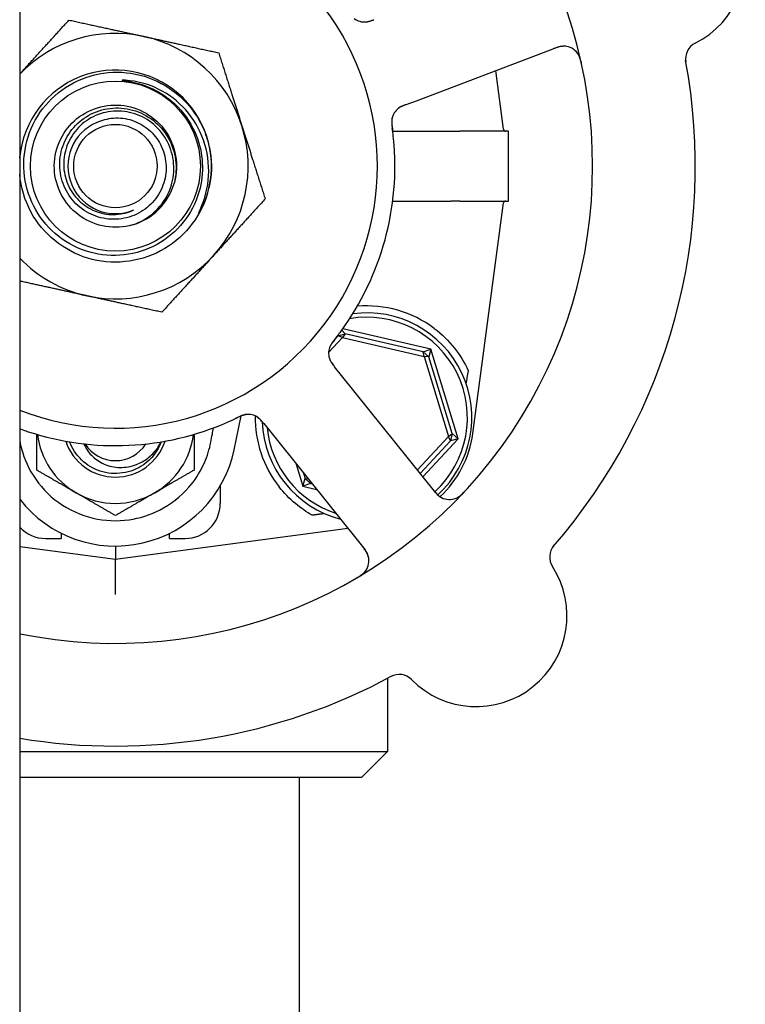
# Model space of a CAD drawing. Header units: inches. Extents: x 24 to 1128, y -58 to 748.
# Tile 664 of 679: x 727.28 to 729.88, y 614.08 to 617.6. Entities that reach past the tile are written whole.
import ezdxf

# ---------------------------------------------------------------- set-up
doc = ezdxf.new("R2010")
doc.units = ezdxf.units.IN
doc.header["$LTSCALE"] = 32
doc.header["$MEASUREMENT"] = 0
doc.layers.add('Visible (ANSI)', color=7, linetype='Continuous', lineweight=30)

msp = doc.modelspace()

# ---------------------------------------------------------------- linework, layer by layer
at = {"layer": 'Visible (ANSI)'}
for p, q in [((727.28063, 637.43978), (727.28063, 563.43978)), ((728.70027, 617.31142), (729.20464, 617.50243)), ((729.01188, 617.20906), (728.98395, 617.41885)), ((728.66298, 617.29729), (728.70027, 617.31142)), ((728.61529, 617.20256), (728.82371, 617.20256)), ((729.02942, 617.20228), (728.85581, 617.20228)), ((729.02942, 616.95228), (729.02942, 617.20228)), ((728.61529, 616.952), (728.82371, 616.952)), ((728.85581, 616.95228), (729.02942, 616.95228)), ((728.90207, 616.12062), (729.01188, 616.9455)), ((728.41981, 616.46957), (728.4055, 616.45424)), ((728.41981, 616.46957), (728.44569, 616.47747)), ((728.41981, 616.46957), (728.42062, 616.4739)), ((728.43574, 616.46373), (728.41981, 616.46957)), ((728.43289, 616.49046), (728.44569, 616.47747)), ((728.44569, 616.47747), (728.43574, 616.46373)), ((728.75215, 616.42261), (728.4366, 616.49561)), ((728.72462, 616.41294), (728.44569, 616.47747)), ((728.38605, 616.4105), (728.43574, 616.46373)), ((728.43574, 616.46373), (728.72753, 616.39623)), ((728.72462, 616.41294), (728.75215, 616.42261)), ((728.72462, 616.41294), (728.7444, 616.39447)), ((728.72753, 616.39623), (728.72462, 616.41294)), ((728.75215, 616.42261), (728.7444, 616.39447)), ((728.85012, 616.10164), (728.75215, 616.42261)), ((728.7444, 616.39447), (728.72753, 616.39623)), ((728.72753, 616.39623), (728.81496, 616.10977)), ((728.82798, 616.12065), (728.7444, 616.39447)), ((728.43218, 616.32864), (728.40721, 616.35976)), ((728.7697, 615.90798), (728.43218, 616.32864)), ((728.04809, 616.06273), (728.07353, 616.18345)), ((728.15373, 616.15635), (728.17869, 616.12525)), ((728.17869, 616.12525), (728.51621, 615.70459)), ((728.81496, 616.10977), (728.82798, 616.12065)), ((728.82798, 616.12065), (728.82188, 616.09428)), ((728.82798, 616.12065), (728.85012, 616.10164)), ((728.81496, 616.10977), (728.70356, 615.99041)), ((728.71344, 615.9781), (728.82188, 616.09428)), ((728.72332, 615.96579), (728.85012, 616.10164)), ((728.82188, 616.09428), (728.81496, 616.10977)), ((728.85012, 616.10164), (728.82188, 616.09428)), ((728.26988, 616.0116), (728.29419, 615.93195)), ((728.29625, 615.97874), (728.30194, 615.96009)), ((728.29419, 615.93195), (728.30194, 615.96009)), ((728.32172, 615.94162), (728.29419, 615.93195)), ((728.30194, 615.96009), (728.31205, 615.95904)), ((728.32172, 615.94162), (728.30194, 615.96009)), ((728.32053, 615.94847), (728.32172, 615.94162)), ((728.32172, 615.94162), (728.327, 615.9404)), ((727.99817, 615.93331), (727.99817, 615.8701)), ((728.29419, 615.93195), (728.34281, 615.92071)), ((727.62317, 615.67103), (728.45436, 615.78168)), ((727.37317, 615.7451), (727.42942, 615.7451)), ((727.42942, 615.76365), (727.42942, 615.7451)), ((727.81692, 615.7451), (727.81692, 615.76365)), ((727.81692, 615.7451), (727.87317, 615.7451)), ((727.28063, 615.71663), (727.62317, 615.67103)), ((727.62317, 615.71803), (727.62317, 615.67103)), ((727.62317, 615.54493), (727.62317, 615.67103)), ((728.59692, 615.24495), (728.59692, 614.98353)), ((727.28063, 614.98353), (728.59692, 614.98353)), ((728.50317, 614.88978), (728.59692, 614.98353)), ((728.50317, 614.88978), (727.28063, 614.88978)), ((728.28067, 614.88978), (728.28067, 613.11478))]:
    msp.add_line(p, q, dxfattribs=at)
for radius in [0.30408, 0.14917]:
    msp.add_circle((727.62317, 617.07728), radius, dxfattribs=at)
for centre, radius, start, end in [((727.62317, 617.07728), 1.7075, 258.42752, 101.57248), ((729.55199, 617.80773), 0.325, 296.66113, 104.82247), ((727.62317, 617.07728), 0.9375, 248.56946, 111.43054), ((728.51458, 617.65545), 0.0625, 233.2706, 274.30345), ((727.62317, 617.07728), 0.475, 77.64769, 136.14794), ((727.62317, 617.07728), 0.475, 17.64769, 77.64769), ((729.22678, 617.44398), 0.0625, 12.88035, 110.7418), ((729.72587, 617.46143), 0.0625, 116.66113, 190.3534), ((727.62317, 617.07728), 0.34375, 346.81176, 174.08625), ((727.62317, 617.07728), 0.34375, 346.81176, 174.08625), ((727.62317, 617.07728), 2.075, 318.99965, 10.48395), ((728.67396, 617.23462), 0.0625, 128.31583, 168.22862), ((727.62317, 617.07728), 0.17, 112.97308, 292.97308), ((727.62317, 617.07728), 0.475, 317.64769, 17.64769), ((729.01962, 617.21009), 0.00781, 187.58266, 270), ((727.62317, 617.07728), 1, 323.83299, 5.65061), ((727.62317, 617.07728), 0.21875, 286.09118, 343.65421), ((727.62317, 617.07728), 0.34375, 342.85926, 346.81176), ((729.01962, 616.94447), 0.00781, 90, 172.41734), ((727.62317, 617.07728), 0.475, 257.64769, 317.64769), ((727.62317, 617.07728), 0.475, 223.85206, 257.64769), ((728.52317, 616.17728), 0.4, 52.97261, 94.99892), ((728.52317, 616.17728), 0.375, 312.58331, 97.82604), ((728.52317, 616.17728), 0.35938, 312.5485, 99.97535), ((728.44851, 616.40816), 0.0625, 161.2706, 202.30345), ((728.09752, 616.12654), 0.0625, 56.31583, 96.22862), ((727.62317, 617.07728), 1, 251.83299, 293.65061), ((728.52317, 616.17728), 0.4, 179.10653, 218.18136), ((728.52317, 616.17728), 0.375, 182.20116, 255.29323), ((727.62317, 616.15228), 0.2815, 187.18473, 240), ((727.62317, 616.15228), 0.2815, 300, 352.81527), ((728.52317, 616.17728), 0.35938, 185.69755, 251.78605), ((728.53035, 616.1701), 0.375, 312.75403, 352.41734), ((727.62317, 616.15228), 0.18733, 198.38115, 341.61885), ((727.62317, 616.15228), 0.12866, 212.48137, 327.51863), ((727.62317, 616.15228), 0.12866, 212.48137, 327.51863), ((727.62317, 616.15228), 0.43425, 217.92631, 348.0993), ((727.62317, 616.15228), 0.2815, 240, 300), ((728.81845, 615.94709), 0.0625, 218.7418, 316.60325), ((727.87317, 615.8701), 0.125, 270, 0), ((727.37317, 615.8701), 0.125, 222.2432, 270), ((728.46746, 615.66547), 0.0625, 300.88035, 38.7418), ((729.23954, 615.67862), 0.0625, 139.1302, 212.82247), ((728.91391, 615.46858), 0.325, 224.66113, 32.82247), ((727.62317, 617.07728), 2.075, 260.49822, 298.48395), ((728.63829, 615.1962), 0.0625, 44.66113, 118.3534)]:
    msp.add_arc(centre, radius, start, end, dxfattribs=at)
msp.add_ellipse((729.12113, 619.18711), major_axis=(-0.57653, -4.33091), ratio=0.0429148, start_param=0.8462542, end_param=0.8607442, dxfattribs=at)
for points, weights in [([(727.28063, 617.4066), (727.36245, 617.49635), (727.45689, 617.59995)], [1.00345549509, 1.03614035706, 1]), ([(727.45689, 617.59995), (727.60045, 617.56851), (727.72478, 617.54128)], [1, 1.0379548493, 1]), ([(727.72478, 617.54128), (727.84911, 617.51406), (727.99268, 617.48262)], [1, 1.0379548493, 1]), ([(727.99268, 617.48262), (728.03723, 617.34257), (728.07582, 617.22128)], [1, 1.0379548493, 1]), ([(728.07582, 617.22128), (728.1144, 617.1), (728.15896, 616.95995)], [1, 1.0379548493, 1]), ([(728.15896, 616.95995), (728.05995, 616.85134), (727.9742, 616.75728)], [1, 1.0379548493, 1]), ([(727.9742, 616.75728), (727.88846, 616.66322), (727.78945, 616.55461)], [1, 1.0379548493, 1]), ([(727.52156, 616.61328), (727.40827, 616.63808), (727.28063, 616.66604)], [1, 1.03446606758, 1.00633619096]), ([(727.78945, 616.55461), (727.64589, 616.58605), (727.52156, 616.61328)], [1, 1.0379548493, 1]), ([(727.34167, 615.98976), (727.34167, 616.05809), (727.34167, 616.11772)], [1, 1.02953838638, 1.01310023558]), ([(727.90467, 616.11772), (727.90467, 616.05809), (727.90467, 615.98976)], [1.01310023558, 1.02953838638, 1]), ([(727.48242, 615.90849), (727.4171, 615.94621), (727.34167, 615.98976)], [1, 1.0379548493, 1]), ([(727.90467, 615.98976), (727.82924, 615.94621), (727.76392, 615.90849)], [1, 1.0379548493, 1]), ([(727.62317, 615.82723), (727.54774, 615.87078), (727.48242, 615.90849)], [1, 1.0379548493, 1]), ([(727.76392, 615.90849), (727.6986, 615.87078), (727.62317, 615.82723)], [1, 1.0379548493, 1]), ([(728.37222, 615.834), (728.34988, 615.83117), (728.32759, 615.82835)], [0.999969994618, 0.999969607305, 0.999970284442])]:
    msp.add_rational_spline(points, weights, degree=2, dxfattribs=at)
for points, knots in [([(728.51217, 617.593), (728.51245, 617.59299), (728.51275, 617.59299), (728.51391, 617.59298), (728.51483, 617.59299), (728.51748, 617.59308), (728.51927, 617.59322), (728.52457, 617.59388), (728.52825, 617.59466), (728.53479, 617.59649), (728.53772, 617.59747), (728.54051, 617.59848)], [0.094581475, 0.094581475, 0.094581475, 0.094581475, 0.097636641, 0.097636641, 0.105884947, 0.105884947, 0.120706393, 0.120706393, 0.149460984, 0.149460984, 0.172558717, 0.172558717, 0.172558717, 0.172558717]), ([(728.51829, 617.59306), (728.51829, 617.59306), (728.5183, 617.59306), (728.51833, 617.59306), (728.5184, 617.59307), (728.51873, 617.59309), (728.51904, 617.59311), (728.52051, 617.59323), (728.52245, 617.59345), (728.52514, 617.59393), (728.52583, 617.59407), (728.52958, 617.59488), (728.53283, 617.59581), (728.53845, 617.59773), (728.5402, 617.59836), (728.54294, 617.59937), (728.54388, 617.59972), (728.54581, 617.60045), (728.54681, 617.60083), (728.54779, 617.6012)], [0.05598665, 0.05598665, 0.05598665, 0.05598665, 0.05687301, 0.05687301, 0.0600697, 0.0600697, 0.06858049, 0.06858049, 0.09786867, 0.09786867, 0.10758076, 0.10758076, 0.14991049, 0.14991049, 0.16694482, 0.16694482, 0.17567446, 0.17567446, 0.18444701, 0.18444701, 0.18444701, 0.18444701]), ([(729.23461, 617.50598), (729.23394, 617.50606), (729.23312, 617.50613), (729.22974, 617.50635), (729.22725, 617.50637), (729.22038, 617.50577), (729.2161, 617.50509), (729.20797, 617.50309), (729.20417, 617.50196), (729.19859, 617.50005), (729.19692, 617.49946), (729.19328, 617.49812), (729.19127, 617.49736), (729.18929, 617.49661)], [0.11682073, 0.11682073, 0.11682073, 0.11682073, 0.13209763, 0.13209763, 0.17640845, 0.17640845, 0.22121696, 0.22121696, 0.25582457, 0.25582457, 0.27005755, 0.27005755, 0.2865375, 0.2865375, 0.2865375, 0.2865375]), ([(729.29084, 617.44393), (729.29067, 617.44473), (729.29049, 617.44552), (729.28974, 617.44886), (729.28912, 617.4515), (729.28784, 617.45634), (729.2872, 617.45855), (729.28568, 617.46334), (729.28474, 617.46595), (729.28308, 617.47006), (729.28234, 617.47171), (729.28085, 617.47477), (729.28009, 617.47618), (729.2785, 617.47889), (729.27765, 617.48019), (729.27656, 617.48174), (729.27623, 617.48218), (729.27596, 617.48254)], [0, 0, 0, 0, 0.00673636, 0.00673636, 0.02806078, 0.02806078, 0.0453371, 0.0453371, 0.06652159, 0.06652159, 0.08352226, 0.08352226, 0.10158901, 0.10158901, 0.12223493, 0.12223493, 0.13206643, 0.13206643, 0.13206643, 0.13206643]), ([(727.90718, 617.19954), (727.92124, 617.16835), (727.93002, 617.13505), (727.93641, 617.06673), (727.9339, 617.03218), (727.91622, 616.95904), (727.89894, 616.9216), (727.85088, 616.85521), (727.82048, 616.82696), (727.75035, 616.78351), (727.71125, 616.76882), (727.62936, 616.75516), (727.58734, 616.75643), (727.50587, 616.77501), (727.46724, 616.79224), (727.39849, 616.84067), (727.36911, 616.87147), (727.32361, 616.94282), (727.30803, 616.98273), (727.29294, 617.06653), (727.29368, 617.10964), (727.31165, 617.19341), (727.32881, 617.23325), (727.37754, 617.30437), (727.40873, 617.3349), (727.48127, 617.38248), (727.52196, 617.39898), (727.60765, 617.41556), (727.65183, 617.41537), (727.73791, 617.39806), (727.77897, 617.38101), (727.85247, 617.33202), (727.88417, 617.30047), (727.90894, 617.26375)], [-5.0704915, -5.0704915, -5.0704915, -5.0704915, -4.8092414, -4.8092414, -4.5465572, -4.5465572, -4.2346915, -4.2346915, -3.9208419, -3.9208419, -3.6050086, -3.6050086, -3.2871921, -3.2871921, -2.9673924, -2.9673924, -2.64561, -2.64561, -2.321845, -2.321845, -1.9960977, -1.9960977, -1.6683683, -1.6683683, -1.3386572, -1.3386572, -1.0069646, -1.0069646, -0.6732907, -0.6732907, -0.3376357, -0.3376357, 0, 0, 0, 0]), ([(727.65962, 617.38434), (727.6543, 617.38468), (727.65029, 617.38472), (727.64834, 617.38456), (727.64806, 617.38453), (727.64782, 617.38447), (727.64776, 617.38446), (727.6477, 617.38443), (727.64768, 617.38442), (727.64766, 617.3844), (727.64766, 617.38439), (727.64765, 617.38437), (727.64765, 617.38436), (727.64765, 617.38435), (727.64765, 617.38434), (727.64767, 617.38431), (727.64768, 617.3843), (727.64776, 617.38425), (727.64786, 617.38421), (727.64826, 617.38408), (727.64864, 617.384), (727.6505, 617.38363), (727.65304, 617.38327), (727.6667, 617.3813), (727.69096, 617.37802), (727.72075, 617.36803)], [-0.37606241, -0.37606241, -0.37606241, -0.37606241, -0.30741129, -0.30741129, -0.29779295, -0.29779295, -0.29494673, -0.29494673, -0.2937317, -0.2937317, -0.29301265, -0.29301265, -0.29238719, -0.29238719, -0.29165629, -0.29165629, -0.29047649, -0.29047649, -0.28622321, -0.28622321, -0.27736006, -0.27736006, -0.23942142, -0.23942142, 0, 0, 0, 0]), ([(727.92673, 616.92143), (727.94409, 616.95972), (727.95421, 617.00089), (727.95876, 617.08602), (727.95268, 617.12921), (727.92442, 617.20999), (727.90281, 617.2469), (727.84709, 617.30961), (727.81375, 617.33502), (727.73988, 617.37111), (727.70021, 617.38172), (727.65962, 617.38434)], [-1.5992336, -1.5992336, -1.5992336, -1.5992336, -1.2791425, -1.2791425, -0.9499666, -0.9499666, -0.6270496, -0.6270496, -0.3103934, -0.3103934, 0, 0, 0, 0]), ([(727.72075, 617.36803), (727.74033, 617.36145), (727.75917, 617.35303), (727.79814, 617.33075), (727.81772, 617.31633), (727.86577, 617.27145), (727.89013, 617.23738), (727.90718, 617.19954)], [-0.65841937, -0.65841937, -0.65841937, -0.65841937, -0.50117447, -0.50117447, -0.31635325, -0.31635325, 0, 0, 0, 0]), ([(727.6838, 616.8671), (727.62234, 616.84937), (727.55322, 616.86037), (727.50029, 616.8963), (727.44737, 616.93223), (727.41165, 616.99241), (727.40545, 617.05608), (727.39925, 617.11974), (727.42269, 617.18567), (727.46767, 617.23114), (727.51266, 617.2766), (727.57834, 617.30074), (727.64206, 617.29521), (727.70577, 617.28969), (727.76632, 617.25462), (727.80281, 617.2021), (727.8393, 617.14958), (727.85105, 617.08062), (727.83401, 617.01898), (727.83371, 617.01789), (727.8334, 617.0168), (727.83308, 617.01572)], [16.9979155, 16.9979155, 16.9979155, 16.9979155, 17.8752194, 17.8752194, 17.8752194, 18.7524691, 18.7524691, 18.7524691, 19.6296647, 19.6296647, 19.6296647, 20.5068064, 20.5068064, 20.5068064, 21.3838943, 21.3838943, 21.3838943, 22.2609286, 22.2609286, 22.2609286, 22.2764365, 22.2764365, 22.2764365, 22.2764365]), ([(727.55682, 617.2338), (727.57539, 617.24242), (727.59537, 617.24761), (727.63829, 617.25088), (727.66092, 617.24815), (727.70414, 617.23411), (727.72428, 617.22284), (727.75936, 617.19305), (727.77388, 617.17474), (727.79526, 617.13333), (727.80181, 617.11059), (727.80589, 617.06359), (727.80327, 617.03978), (727.789, 616.99421), (727.77738, 616.97292), (727.74649, 616.93575), (727.72742, 616.92029), (727.6842, 616.89739), (727.66041, 616.89026), (727.61116, 616.88545), (727.58615, 616.88793), (727.53821, 616.90238), (727.51577, 616.91431), (727.47647, 616.94626), (727.46006, 616.96606), (727.43559, 617.01106), (727.42785, 617.03588), (727.42225, 617.08738), (727.42455, 617.11358), (727.43912, 617.1639), (727.45134, 617.18751), (727.48429, 617.22897), (727.5048, 617.24635), (727.55154, 617.27245), (727.57739, 617.28083), (727.63113, 617.28727), (727.65851, 617.28517), (727.71122, 617.27056), (727.73601, 617.25807), (727.77967, 617.22416), (727.79804, 617.20298), (727.82582, 617.15452), (727.83486, 617.12766), (727.84221, 617.0717), (727.84035, 617.04313), (727.83308, 617.01572)], [-4.2480515, -4.2480515, -4.2480515, -4.2480515, -4.0909216, -4.0909216, -3.9177275, -3.9177275, -3.7423694, -3.7423694, -3.5648477, -3.5648477, -3.385163, -3.385163, -3.2033156, -3.2033156, -3.0193061, -3.0193061, -2.8331349, -2.8331349, -2.6448024, -2.6448024, -2.4543091, -2.4543091, -2.2616553, -2.2616553, -2.0668416, -2.0668416, -1.8698684, -1.8698684, -1.6707361, -1.6707361, -1.469445, -1.469445, -1.2659958, -1.2659958, -1.0603886, -1.0603886, -0.8526241, -0.8526241, -0.6427026, -0.6427026, -0.4306244, -0.4306244, -0.2163901, -0.2163901, 0, 0, 0, 0]), ([(728.65522, 617.29431), (728.65425, 617.29393), (728.65327, 617.29352), (728.64944, 617.2919), (728.64655, 617.29055), (728.64128, 617.2877), (728.63882, 617.28617), (728.6352, 617.28357), (728.63387, 617.28253), (728.63214, 617.28104), (728.63162, 617.28059), (728.63105, 617.28006), (728.63095, 617.27997), (728.63084, 617.27987)], [0.016833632, 0.016833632, 0.016833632, 0.016833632, 0.024996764, 0.024996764, 0.048690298, 0.048690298, 0.071674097, 0.071674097, 0.086017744, 0.086017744, 0.092484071, 0.092484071, 0.093980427, 0.093980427, 0.093980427, 0.093980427]), ([(728.66282, 617.29724), (728.66191, 617.29689), (728.66099, 617.29654), (728.65922, 617.29587), (728.65834, 617.29553), (728.65582, 617.29455), (728.65421, 617.29392), (728.65163, 617.29286), (728.65061, 617.29242), (728.64674, 617.29073), (728.64436, 617.28954), (728.64082, 617.28757), (728.63909, 617.28649), (728.63662, 617.28474), (728.63596, 617.28424), (728.635, 617.2835), (728.63464, 617.28321), (728.63447, 617.28308), (728.63446, 617.28306), (728.63446, 617.28306)], [0, 0, 0, 0, 0.00805947, 0.00805947, 0.01607833, 0.01607833, 0.0318321, 0.0318321, 0.04288224, 0.04288224, 0.07619177, 0.07619177, 0.108399, 0.108399, 0.1204764, 0.1204764, 0.12953115, 0.12953115, 0.13163231, 0.13163231, 0.13163231, 0.13163231]), ([(727.6838, 616.8671), (727.70302, 616.87338), (727.72128, 616.88229), (727.75463, 616.90482), (727.76959, 616.91827), (727.80034, 616.95489), (727.81389, 616.97944), (727.83063, 617.03202), (727.83378, 617.05949), (727.82932, 617.11372), (727.82189, 617.13995), (727.79749, 617.18771), (727.78088, 617.20884), (727.74072, 617.24322), (727.71766, 617.25625), (727.66818, 617.27253), (727.64228, 617.27575), (727.5911, 617.27203), (727.5663, 617.26526), (727.52107, 617.24269), (727.50102, 617.22723), (727.46829, 617.18972), (727.45583, 617.16813), (727.44009, 617.12172), (727.43683, 617.0974), (727.43989, 617.04926), (727.44604, 617.02591), (727.46686, 616.98326), (727.4812, 616.96431), (727.51611, 616.93331), (727.53624, 616.92144), (727.5796, 616.90632), (727.60235, 616.90307), (727.64743, 616.90555), (727.66933, 616.91112), (727.68952, 616.92076)], [-3.1722778, -3.1722778, -3.1722778, -3.1722778, -3.0186699, -3.0186699, -2.8665315, -2.8665315, -2.6554083, -2.6554083, -2.4471425, -2.4471425, -2.2417348, -2.2417348, -2.0391858, -2.0391858, -1.8394961, -1.8394961, -1.6426663, -1.6426663, -1.4486971, -1.4486971, -1.2575891, -1.2575891, -1.0693429, -1.0693429, -0.8839593, -0.8839593, -0.7014387, -0.7014387, -0.5217818, -0.5217818, -0.3449893, -0.3449893, -0.1710619, -0.1710619, 0, 0, 0, 0]), ([(727.90894, 617.26375), (727.92249, 617.24366), (727.93383, 617.22217), (727.95184, 617.1768), (727.95838, 617.15303), (727.96925, 617.08557), (727.96777, 617.04138), (727.95785, 616.99885)], [-0.70402922, -0.70402922, -0.70402922, -0.70402922, -0.51973951, -0.51973951, -0.33275492, -0.33275492, 0, 0, 0, 0]), ([(728.61294, 617.24822), (728.61294, 617.24822), (728.61293, 617.24814), (728.61285, 617.24776), (728.61275, 617.2473), (728.61252, 617.24601), (728.61238, 617.24511), (728.61202, 617.24231), (728.61185, 617.24018), (728.61176, 617.23623), (728.61177, 617.23455), (728.61189, 617.23147), (728.61197, 617.23013), (728.61224, 617.22658), (728.61247, 617.22428), (728.61302, 617.21956), (728.61336, 617.21708), (728.61376, 617.21415), (728.61383, 617.21361), (728.61391, 617.21306)], [0.07093315, 0.07093315, 0.07093315, 0.07093315, 0.07636582, 0.07636582, 0.08666451, 0.08666451, 0.09983227, 0.09983227, 0.12422951, 0.12422951, 0.14000403, 0.14000403, 0.15098746, 0.15098746, 0.16837573, 0.16837573, 0.18725581, 0.18725581, 0.19162474, 0.19162474, 0.19162474, 0.19162474]), ([(728.61439, 617.25355), (728.61424, 617.25304), (728.61409, 617.25251), (728.61371, 617.25102), (728.61348, 617.24999), (728.61316, 617.24826), (728.61308, 617.2478), (728.6128, 617.24596), (728.6126, 617.24436), (728.61235, 617.24089), (728.61227, 617.23914), (728.61223, 617.23584), (728.61224, 617.2344), (728.61235, 617.23031), (728.61251, 617.22743), (728.61294, 617.22204), (728.6132, 617.21952), (728.61384, 617.21378), (728.61426, 617.21055), (728.61478, 617.20657), (728.61488, 617.20579), (728.61498, 617.20502)], [0.13529987, 0.13529987, 0.13529987, 0.13529987, 0.15041628, 0.15041628, 0.17862374, 0.17862374, 0.18801436, 0.18801436, 0.213705, 0.213705, 0.23365386, 0.23365386, 0.24706171, 0.24706171, 0.26969874, 0.26969874, 0.28871803, 0.28871803, 0.31389263, 0.31389263, 0.31994869, 0.31994869, 0.31994869, 0.31994869]), ([(728.61831, 617.17574), (728.61737, 617.1853), (728.616, 617.1972), (728.61473, 617.20689), (728.61445, 617.2091), (728.61417, 617.21114), (728.61392, 617.21298)], [0, 0, 0, 0, 0.41999651, 0.41999651, 0.41999651, 0.51583384, 0.51583384, 0.51583384, 0.51583384]), ([(728.82371, 617.20256), (728.8238, 617.20256), (728.8239, 617.20256), (728.82426, 617.20256), (728.82452, 617.20256), (728.8252, 617.20256), (728.8256, 617.20256), (728.82718, 617.20255), (728.82835, 617.20254), (728.83221, 617.20251), (728.83472, 617.20248), (728.83882, 617.20242), (728.84011, 617.2024), (728.84135, 617.20238)], [0.065326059, 0.065326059, 0.065326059, 0.065326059, 0.065886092, 0.065886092, 0.067505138, 0.067505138, 0.069967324, 0.069967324, 0.077104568, 0.077104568, 0.093330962, 0.093330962, 0.101340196, 0.101340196, 0.101340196, 0.101340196]), ([(727.95165, 616.97597), (727.92524, 616.89033), (727.8639, 616.81604), (727.78481, 616.7739), (727.70575, 616.73178), (727.60991, 616.7223), (727.52413, 616.74811), (727.43838, 616.77391), (727.36372, 616.83466), (727.32102, 616.91337), (727.29845, 616.95496), (727.28496, 617.00132), (727.28096, 617.04846)], [5.0115512, 5.0115512, 5.0115512, 5.0115512, 5.7936548, 5.7936548, 5.7936548, 6.5754431, 6.5754431, 6.5754431, 7.3569225, 7.3569225, 7.3569225, 7.7699566, 7.7699566, 7.7699566, 7.7699566]), ([(727.95165, 616.97597), (727.94213, 616.94523), (727.93054, 616.92381), (727.9241, 616.91282), (727.92286, 616.91087), (727.92201, 616.90973), (727.92184, 616.90952), (727.92167, 616.90935), (727.92162, 616.90932), (727.92157, 616.90928), (727.92155, 616.90927), (727.92153, 616.90926), (727.92152, 616.90926), (727.9215, 616.90926), (727.9215, 616.90927), (727.92148, 616.90928), (727.92148, 616.90928), (727.92147, 616.90931), (727.92146, 616.90932), (727.92146, 616.9094), (727.92148, 616.90949), (727.92183, 616.91086), (727.92397, 616.91534), (727.92673, 616.92143)], [-0.32425255, -0.32425255, -0.32425255, -0.32425255, -0.13434383, -0.13434383, -0.07553483, -0.07553483, -0.06406424, -0.06406424, -0.06072925, -0.06072925, -0.05932586, -0.05932586, -0.05850628, -0.05850628, -0.05780445, -0.05780445, -0.05699234, -0.05699234, -0.05569314, -0.05569314, -0.05100977, -0.05100977, 0, 0, 0, 0]), ([(728.84135, 616.95218), (728.83718, 616.95211), (728.83274, 616.95204), (728.82718, 616.95201), (728.82649, 616.95201), (728.82542, 616.952), (728.82505, 616.952), (728.82444, 616.952), (728.8242, 616.952), (728.82388, 616.952), (728.8238, 616.952), (728.82371, 616.952)], [0.027184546, 0.027184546, 0.027184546, 0.027184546, 0.056924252, 0.056924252, 0.061161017, 0.061161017, 0.063446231, 0.063446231, 0.064876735, 0.064876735, 0.065401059, 0.065401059, 0.065401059, 0.065401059]), ([(728.40771, 616.45721), (728.41266, 616.46348), (728.41956, 616.47242), (728.42549, 616.48038), (728.42722, 616.48272), (728.42889, 616.48498), (728.43047, 616.48714)], [0.48416631, 0.48416631, 0.48416631, 0.48416631, 0.88318571, 0.88318571, 0.88318571, 1, 1, 1, 1]), ([(728.76405, 616.49662), (728.79061, 616.47658), (728.81552, 616.45229), (728.85704, 616.40011), (728.8736, 616.37219), (728.88577, 616.34617), (728.88601, 616.34565), (728.88624, 616.34514)], [2.42631602, 2.42631602, 2.42631602, 2.42631602, 2.67966729, 2.67966729, 2.93613935, 2.93613935, 2.94129083, 2.94129083, 2.94129083, 2.94129083]), ([(728.41272, 616.46359), (728.41071, 616.46101), (728.40871, 616.45845), (728.40508, 616.4537), (728.40345, 616.45151), (728.40048, 616.44736), (728.39912, 616.44538), (728.39695, 616.44209), (728.39609, 616.44072), (728.39426, 616.4377), (728.39336, 616.43611), (728.39182, 616.43322), (728.39118, 616.43192), (728.38981, 616.42891), (728.38922, 616.42737), (728.38828, 616.42463), (728.38791, 616.42338), (728.38763, 616.4223)], [0, 0, 0, 0, 0.0253292, 0.0253292, 0.04592782, 0.04592782, 0.06431613, 0.06431613, 0.07801539, 0.07801539, 0.09688899, 0.09688899, 0.11755369, 0.11755369, 0.15067695, 0.15067695, 0.17984281, 0.17984281, 0.17984281, 0.17984281]), ([(728.40771, 616.4572), (728.40715, 616.45649), (728.40659, 616.45579), (728.40546, 616.45436), (728.4049, 616.45364), (728.40284, 616.451), (728.40132, 616.44901), (728.39844, 616.44505), (728.39704, 616.44302), (728.39505, 616.4399), (728.39433, 616.43872), (728.39272, 616.43591), (728.39193, 616.43438), (728.39081, 616.43199), (728.39039, 616.43103), (728.38964, 616.42915), (728.38931, 616.42823), (728.38908, 616.42754), (728.38904, 616.42742), (728.38904, 616.42742)], [0, 0, 0, 0, 0.00712604, 0.00712604, 0.01419238, 0.01419238, 0.03284312, 0.03284312, 0.05207098, 0.05207098, 0.06472354, 0.06472354, 0.08419423, 0.08419423, 0.09866358, 0.09866358, 0.11516786, 0.11516786, 0.12167905, 0.12167905, 0.12167905, 0.12167905]), ([(728.38837, 616.39116), (728.38845, 616.39089), (728.38853, 616.3906), (728.38888, 616.3895), (728.38917, 616.38862), (728.39008, 616.38614), (728.39077, 616.38448), (728.39304, 616.37964), (728.39491, 616.37638), (728.39868, 616.37072), (728.40052, 616.36824), (728.40233, 616.3659)], [0.094581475, 0.094581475, 0.094581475, 0.094581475, 0.097636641, 0.097636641, 0.105884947, 0.105884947, 0.120706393, 0.120706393, 0.149460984, 0.149460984, 0.172558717, 0.172558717, 0.172558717, 0.172558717]), ([(728.39031, 616.38535), (728.39031, 616.38535), (728.39032, 616.38535), (728.39033, 616.38532), (728.39035, 616.38525), (728.39048, 616.38495), (728.39059, 616.38466), (728.39117, 616.3833), (728.39197, 616.38152), (728.39326, 616.37911), (728.3936, 616.3785), (728.39553, 616.37518), (728.39742, 616.37237), (728.40099, 616.36762), (728.40212, 616.36616), (728.40393, 616.36386), (728.40456, 616.36307), (728.40585, 616.36146), (728.40651, 616.36063), (728.40717, 616.35981)], [0.05598665, 0.05598665, 0.05598665, 0.05598665, 0.05687301, 0.05687301, 0.0600697, 0.0600697, 0.06858049, 0.06858049, 0.09786867, 0.09786867, 0.10758076, 0.10758076, 0.14991049, 0.14991049, 0.16694482, 0.16694482, 0.17567446, 0.17567446, 0.18444701, 0.18444701, 0.18444701, 0.18444701]), ([(728.09712, 616.18904), (728.09659, 616.18903), (728.09603, 616.189), (728.09451, 616.18891), (728.09345, 616.18881), (728.09171, 616.18858), (728.09125, 616.18851), (728.08941, 616.18821), (728.08782, 616.1879), (728.08444, 616.18707), (728.08275, 616.18661), (728.0796, 616.18563), (728.07824, 616.18517), (728.07439, 616.18381), (728.07169, 616.18276), (728.0667, 616.18068), (728.06438, 616.17966), (728.05912, 616.17728), (728.05619, 616.17588), (728.05255, 616.17416), (728.05185, 616.17382), (728.05114, 616.17349)], [0.13529987, 0.13529987, 0.13529987, 0.13529987, 0.15041628, 0.15041628, 0.17862374, 0.17862374, 0.18801436, 0.18801436, 0.213705, 0.213705, 0.23365386, 0.23365386, 0.24706171, 0.24706171, 0.26969874, 0.26969874, 0.28871803, 0.28871803, 0.31389263, 0.31389263, 0.31994869, 0.31994869, 0.31994869, 0.31994869]), ([(728.0916, 616.18877), (728.0916, 616.18877), (728.09152, 616.18877), (728.09113, 616.18872), (728.09066, 616.18867), (728.08937, 616.18849), (728.08847, 616.18835), (728.0857, 616.18782), (728.08362, 616.18733), (728.07983, 616.18619), (728.07823, 616.18566), (728.07534, 616.18459), (728.07409, 616.18411), (728.0708, 616.18276), (728.06869, 616.18183), (728.06436, 616.17984), (728.06211, 616.17876), (728.05945, 616.17747), (728.05896, 616.17723), (728.05846, 616.17699)], [0.07093315, 0.07093315, 0.07093315, 0.07093315, 0.07636582, 0.07636582, 0.08666451, 0.08666451, 0.09983227, 0.09983227, 0.12422951, 0.12422951, 0.14000403, 0.14000403, 0.15098746, 0.15098746, 0.16837573, 0.16837573, 0.18725581, 0.18725581, 0.19162474, 0.19162474, 0.19162474, 0.19162474]), ([(728.02433, 616.16127), (728.03313, 616.16512), (728.04402, 616.1701), (728.05285, 616.1743), (728.05486, 616.17526), (728.05671, 616.17614), (728.05839, 616.17695)], [0, 0, 0, 0, 0.41999651, 0.41999651, 0.41999651, 0.51583384, 0.51583384, 0.51583384, 0.51583384]), ([(728.1485, 616.16281), (728.14783, 616.16361), (728.14715, 616.16442), (728.14442, 616.16756), (728.14225, 616.16989), (728.1379, 616.17403), (728.13569, 616.17589), (728.1321, 616.17853), (728.13069, 616.17947), (728.12875, 616.18066), (728.12816, 616.18101), (728.12748, 616.18139), (728.12736, 616.18146), (728.12724, 616.18153)], [0.016833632, 0.016833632, 0.016833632, 0.016833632, 0.024996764, 0.024996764, 0.048690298, 0.048690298, 0.071674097, 0.071674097, 0.086017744, 0.086017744, 0.092484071, 0.092484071, 0.093980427, 0.093980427, 0.093980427, 0.093980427]), ([(728.15363, 616.15648), (728.15302, 616.15724), (728.15241, 616.15801), (728.15121, 616.15949), (728.15063, 616.16021), (728.14892, 616.16232), (728.14781, 616.16365), (728.14601, 616.16577), (728.14528, 616.16661), (728.14247, 616.16977), (728.14061, 616.17166), (728.13764, 616.17442), (728.13608, 616.17573), (728.13365, 616.17754), (728.13297, 616.17802), (728.13197, 616.1787), (728.13158, 616.17895), (728.1314, 616.17907), (728.13138, 616.17908), (728.13138, 616.17908)], [0, 0, 0, 0, 0.00805947, 0.00805947, 0.01607833, 0.01607833, 0.0318321, 0.0318321, 0.04288224, 0.04288224, 0.07619177, 0.07619177, 0.108399, 0.108399, 0.1204764, 0.1204764, 0.12953115, 0.12953115, 0.13163231, 0.13163231, 0.13163231, 0.13163231]), ([(727.28064, 616.13778), (727.28751, 616.13529), (727.29586, 616.13233), (727.30342, 616.12978), (727.30617, 616.12885), (727.30884, 616.12796), (727.31138, 616.12713)], [0.56269611, 0.56269611, 0.56269611, 0.56269611, 0.88318571, 0.88318571, 0.88318571, 1, 1, 1, 1]), ([(727.96265, 616.08074), (727.96326, 616.08353), (727.96386, 616.08632), (727.96647, 616.09879), (727.96832, 616.10848), (727.97128, 616.12569), (727.97246, 616.13317), (727.97354, 616.14067)], [0.04807073, 0.04807073, 0.04807073, 0.04807073, 0.06985523, 0.06985523, 0.14510353, 0.14510353, 0.20287692, 0.20287692, 0.20287692, 0.20287692]), ([(727.28063, 616.09526), (727.28104, 616.09324), (727.28146, 616.09121), (727.28247, 616.08636), (727.28307, 616.08355), (727.28369, 616.08074)], [0.239837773, 0.239837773, 0.239837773, 0.239837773, 0.255602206, 0.255602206, 0.277532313, 0.277532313, 0.277532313, 0.277532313]), ([(727.78676, 616.09092), (727.77434, 616.05825), (727.75236, 616.02916), (727.72373, 616.00906), (727.67933, 615.97788), (727.62002, 615.96909), (727.56848, 615.98604), (727.51895, 616.00234), (727.47774, 616.04205), (727.45933, 616.0908)], [0.3590141, 0.3590141, 0.3590141, 0.3590141, 0.9586618, 0.9586618, 0.9586618, 1.888606, 1.888606, 1.888606, 2.7825786, 2.7825786, 2.7825786, 2.7825786]), ([(727.51015, 616.08369), (727.51663, 616.06845), (727.52594, 616.05457), (727.55032, 616.02946), (727.56565, 616.01895), (727.6003, 616.00385), (727.61943, 615.99974), (727.65914, 615.99887), (727.67935, 616.00249), (727.71277, 616.01535), (727.72633, 616.02296), (727.75132, 616.04204), (727.76254, 616.05351), (727.772, 616.06637)], [0.00667477, 0.00667477, 0.00667477, 0.00667477, 0.13293721, 0.13293721, 0.27303158, 0.27303158, 0.42028212, 0.42028212, 0.57468721, 0.57468721, 0.69201491, 0.69201491, 0.81309505, 0.81309505, 0.81309505, 0.81309505]), ([(727.28369, 616.08074), (727.29222, 616.04196), (727.30739, 616.00491), (727.35249, 615.9331), (727.38365, 615.90002), (727.45703, 615.84746), (727.49861, 615.82855), (727.5851, 615.80804), (727.62909, 615.80602), (727.71004, 615.81753), (727.74666, 615.82905), (727.8209, 615.86663), (727.85679, 615.89462), (727.9068, 615.95236), (727.92398, 615.97867), (727.94858, 616.03052), (727.95705, 616.05528), (727.96265, 616.08074)], [0.0387673, 0.0387673, 0.0387673, 0.0387673, 0.3419099, 0.3419099, 0.6849077, 0.6849077, 1.029663, 1.029663, 1.3621369, 1.3621369, 1.6526244, 1.6526244, 1.9961754, 1.9961754, 2.2345824, 2.2345824, 2.4334495, 2.4334495, 2.4334495, 2.4334495]), ([(728.32759, 615.82835), (728.30768, 615.83951), (728.28688, 615.85352), (728.24582, 615.88771), (728.22576, 615.90839), (728.20875, 615.93002)], [0.49640247, 0.49640247, 0.49640247, 0.49640247, 0.68798762, 0.68798762, 0.89549896, 0.89549896, 0.89549896, 0.89549896]), ([(728.75938, 615.92083), (728.75977, 615.92035), (728.76016, 615.91987), (728.76144, 615.91827), (728.76233, 615.91717), (728.76661, 615.91193), (728.77002, 615.90802), (728.77575, 615.90217), (728.77827, 615.89987), (728.78493, 615.89447), (728.78939, 615.89179), (728.7926, 615.8902), (728.79292, 615.89005), (728.7932, 615.88991)], [0, 0, 0, 0, 0.00480624, 0.00480624, 0.01589597, 0.01589597, 0.05833406, 0.05833406, 0.09384639, 0.09384639, 0.15340885, 0.15340885, 0.16065924, 0.16065924, 0.16065924, 0.16065924]), ([(728.84135, 615.88893), (728.84187, 615.88915), (728.84253, 615.88943), (728.84479, 615.89048), (728.84656, 615.89139), (728.85003, 615.8935), (728.85154, 615.89449), (728.8551, 615.89705), (728.85724, 615.89873), (728.86115, 615.90207), (728.86297, 615.90372), (728.86665, 615.90725), (728.86853, 615.90916), (728.87144, 615.91222), (728.87253, 615.91338), (728.87364, 615.91458)], [0.10313051, 0.10313051, 0.10313051, 0.10313051, 0.11603194, 0.11603194, 0.14472131, 0.14472131, 0.16305353, 0.16305353, 0.18481803, 0.18481803, 0.20320408, 0.20320408, 0.22373688, 0.22373688, 0.23709216, 0.23709216, 0.23709216, 0.23709216]), ([(728.52885, 615.67719), (728.52872, 615.67784), (728.52853, 615.67865), (728.5277, 615.68193), (728.52694, 615.6843), (728.52425, 615.69066), (728.52228, 615.69451), (728.51787, 615.70163), (728.51562, 615.70489), (728.51208, 615.70961), (728.511, 615.71101), (728.5086, 615.71407), (728.50726, 615.71574), (728.50594, 615.71739)], [0.11682073, 0.11682073, 0.11682073, 0.11682073, 0.13209763, 0.13209763, 0.17640845, 0.17640845, 0.22121696, 0.22121696, 0.25582457, 0.25582457, 0.27005755, 0.27005755, 0.2865375, 0.2865375, 0.2865375, 0.2865375]), ([(728.48721, 615.60453), (728.48792, 615.60495), (728.48861, 615.60535), (728.49156, 615.6071), (728.49388, 615.60851), (728.49809, 615.61122), (728.5, 615.61251), (728.50407, 615.61544), (728.50627, 615.61713), (728.50966, 615.61998), (728.51101, 615.6212), (728.51346, 615.62356), (728.51456, 615.62472), (728.51665, 615.62708), (728.51762, 615.62828), (728.51876, 615.6298), (728.51908, 615.63025), (728.51934, 615.63062)], [0, 0, 0, 0, 0.00673636, 0.00673636, 0.02806078, 0.02806078, 0.0453371, 0.0453371, 0.06652159, 0.06652159, 0.08352226, 0.08352226, 0.10158901, 0.10158901, 0.12223493, 0.12223493, 0.13206643, 0.13206643, 0.13206643, 0.13206643])]:
    msp.add_open_spline(points, degree=3, knots=knots, dxfattribs=at)
for points in [[(728.84135, 617.20238), (728.84617, 617.20231), (728.851, 617.20228), (728.85581, 617.20228)], [(727.28082, 617.10614), (727.281, 617.10833), (727.2812, 617.11052), (727.28142, 617.11271)], [(728.85581, 616.95228), (728.85083, 616.95228), (728.84601, 616.95224), (728.84135, 616.95218)], [(727.2835, 616.13674), (727.28254, 616.13708), (727.28159, 616.13743), (727.28063, 616.13777)], [(727.772, 616.06637), (727.77595, 616.07173), (727.78099, 616.07988), (727.7856, 616.09056)]]:
    msp.add_open_spline(points, degree=3, dxfattribs=at)

doc.saveas('drawing.dxf')
